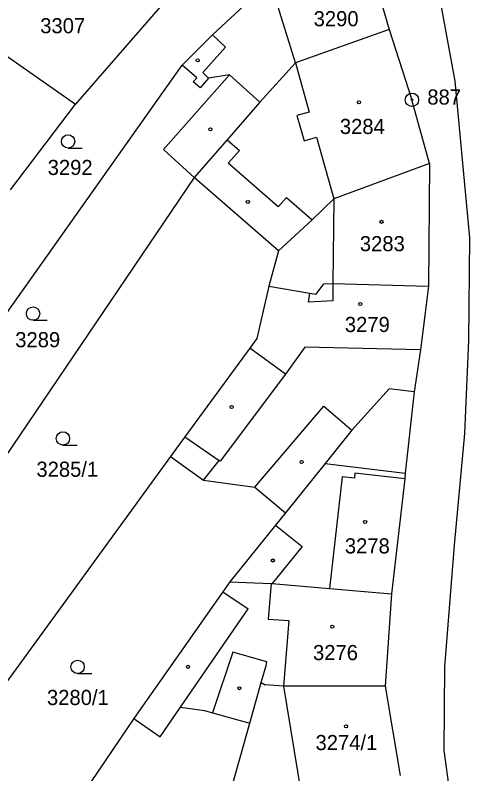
# Model space of a CAD drawing. Extents: x -755819 to -753140, y -1169796 to -1166000.
# Drawn here: x -754278.6 to -754227.5, y -1168898.9 to -1168813.6 of the extents above; entities that cross this region are included whole.
import ezdxf

# ---------------------------------------------------------------- set-up
doc = ezdxf.new("R2010")
doc.units = 0
for name, color, linetype in [('Vrstva 1', 7, 'Continuous'), ('Vrstva 17', 7, 'Continuous'), ('Vrstva 18', 7, 'Continuous'), ('Vrstva 19', 7, 'Continuous'), ('Vrstva 24', 7, 'Continuous'), ('Vrstva 25', 7, 'Continuous'), ('Vrstva 4', 7, 'Continuous')]:
    doc.layers.add(name, color=color, linetype=linetype)

msp = doc.modelspace()

# ---------------------------------------------------------------- linework, layer by layer
at = {"layer": 'Vrstva 1'}
for p, q in [((-754239.19, -1168806.09), (-754236.55, -1168815.19)), ((-754252.35, -1168811.98), (-754256.41, -1168815.77)), ((-754229.11, -1168820.98), (-754230.8, -1168811.77)), ((-754262.3, -1168812.64), (-754271.82, -1168823.57)), ((-754283.55, -1168815.37), (-754271.82, -1168823.57)), ((-754256.41, -1168815.77), (-754259.82, -1168819.18)), ((-754236.55, -1168815.19), (-754247.09, -1168818.92)), ((-754236.55, -1168815.19), (-754233.98, -1168823.08)), ((-754281.99, -1168850.46), (-754259.82, -1168819.18)), ((-754258.19, -1168820.6), (-754259.82, -1168819.18)), ((-754247.09, -1168818.92), (-754251.09, -1168823.34)), ((-754261.95, -1168828.68), (-754254.52, -1168820.29)), ((-754258.59, -1168821.05), (-754258.19, -1168820.6)), ((-754256.86, -1168820.65), (-754257.79, -1168821.75)), ((-754254.52, -1168820.29), (-754256.86, -1168820.65)), ((-754227.47, -1168838.62), (-754229.11, -1168820.98)), ((-754257.79, -1168821.75), (-754258.59, -1168821.05)), ((-754251.09, -1168823.34), (-754254.77, -1168827.6)), ((-754232.01, -1168830.24), (-754233.98, -1168823.08)), ((-754279.15, -1168833.19), (-754271.82, -1168823.57)), ((-754254.77, -1168827.6), (-754258.49, -1168831.81)), ((-754258.49, -1168831.81), (-754261.95, -1168828.68)), ((-754232.01, -1168830.24), (-754242.77, -1168834.22)), ((-754232.01, -1168830.24), (-754232.13, -1168844.03)), ((-754258.49, -1168831.81), (-754289.19, -1168877.14)), ((-754249.01, -1168840.06), (-754258.49, -1168831.81)), ((-754242.77, -1168834.22), (-754245.21, -1168836.59)), ((-754245.21, -1168836.59), (-754249.01, -1168840.06)), ((-754227.57, -1168850.17), (-754227.47, -1168838.62)), ((-754249.01, -1168840.06), (-754250.1, -1168844.03)), ((-754250.1, -1168844.03), (-754251.45, -1168849.93)), ((-754250.1, -1168844.03), (-754245.46, -1168844.82)), ((-754244.75, -1168844.94), (-754243.88, -1168843.77)), ((-754243.88, -1168843.77), (-754242.87, -1168843.73)), ((-754242.87, -1168843.73), (-754232.13, -1168844.03)), ((-754232.13, -1168844.03), (-754233.01, -1168851.2)), ((-754245.46, -1168844.82), (-754244.75, -1168844.94)), ((-754251.45, -1168849.93), (-754252.23, -1168851.01)), ((-754228.02, -1168860.62), (-754227.57, -1168850.17)), ((-754252.23, -1168851.01), (-754259.55, -1168861)), ((-754233.01, -1168851.2), (-754233.73, -1168855.91)), ((-754236.56, -1168855.6), (-754240.73, -1168860.25)), ((-754233.73, -1168855.91), (-754236.56, -1168855.6)), ((-754233.73, -1168855.91), (-754234.76, -1168865.06)), ((-754259.55, -1168861), (-754261.15, -1168863.2)), ((-754240.73, -1168860.25), (-754243.74, -1168863.99)), ((-754229.2, -1168873.17), (-754228.02, -1168860.62)), ((-754261.15, -1168863.2), (-754284.78, -1168895.66)), ((-754261.15, -1168863.2), (-754257.44, -1168865.86)), ((-754243.74, -1168863.99), (-754248.19, -1168869.52)), ((-754234.76, -1168865.06), (-754234.8, -1168865.7)), ((-754257.44, -1168865.86), (-754251.65, -1168866.66)), ((-754234.8, -1168865.7), (-754236.28, -1168878.65)), ((-754251.65, -1168866.66), (-754248.19, -1168869.52)), ((-754248.19, -1168869.52), (-754249.32, -1168870.92)), ((-754249.32, -1168870.92), (-754254.47, -1168877.31)), ((-754230.3, -1168886.85), (-754229.2, -1168873.17)), ((-754254.47, -1168877.31), (-754255.24, -1168878.41)), ((-754254.47, -1168877.31), (-754249.82, -1168877.48)), ((-754249.82, -1168877.48), (-754249.71, -1168877.49)), ((-754249.71, -1168877.49), (-754243.25, -1168878.05)), ((-754243.25, -1168878.05), (-754236.28, -1168878.65)), ((-754255.24, -1168878.41), (-754265.27, -1168892.66)), ((-754236.28, -1168878.65), (-754237, -1168889.01)), ((-754230.36, -1168896.26), (-754230.3, -1168886.85)), ((-754252.22, -1168893.2), (-754250.94, -1168888.63)), ((-754250.94, -1168888.63), (-754250.49, -1168888.86)), ((-754248.43, -1168889.01), (-754250.49, -1168888.86)), ((-754237, -1168889.01), (-754248.43, -1168889.01)), ((-754237, -1168889.01), (-754235.3, -1168899.06)), ((-754262.32, -1168894.73), (-754260.02, -1168891.4)), ((-754260.02, -1168891.4), (-754257.33, -1168891.77)), ((-754257.33, -1168891.77), (-754256.41, -1168892.03)), ((-754265.27, -1168892.66), (-754273.68, -1168905.04)), ((-754265.27, -1168892.66), (-754262.32, -1168894.73)), ((-754256.41, -1168892.03), (-754252.22, -1168893.2)), ((-754254.54, -1168901.47), (-754252.22, -1168893.2)), ((-754228.92, -1168906.77), (-754230.36, -1168896.26))]:
    msp.add_line(p, q, dxfattribs=at)
at = {"layer": 'Vrstva 24'}
for radius in [0.75, 0.1]:
    msp.add_circle((-754233.98, -1168823.08), radius, dxfattribs=at)
at = {"layer": 'Vrstva 25'}
for p, q in [((-754272.67, -1168828.51), (-754271.07, -1168828.51)), ((-754276.61, -1168847.88), (-754275.01, -1168847.88)), ((-754273.24, -1168861.92), (-754271.64, -1168861.92)), ((-754271.59, -1168887.61), (-754269.99, -1168887.61))]:
    msp.add_line(p, q, dxfattribs=at)
for centre, radius in [((-754258.08, -1168818.65), 0.175), ((-754239.94, -1168823.37), 0.175), ((-754256.66, -1168826.4), 0.175), ((-754272.67, -1168827.76), 0.75), ((-754252.44, -1168834.57), 0.175), ((-754237.41, -1168836.81), 0.175), ((-754276.61, -1168847.13), 0.75), ((-754239.8, -1168846.04), 0.175), ((-754254.27, -1168857.63), 0.175), ((-754273.24, -1168861.17), 0.75), ((-754246.4, -1168863.82), 0.175), ((-754239.24, -1168870.56), 0.175), ((-754249.63, -1168874.89), 0.175), ((-754242.94, -1168882.34), 0.175), ((-754271.59, -1168886.86), 0.75), ((-754259.18, -1168886.85), 0.175), ((-754253.39, -1168889.26), 0.175), ((-754241.4, -1168893.54), 0.175)]:
    msp.add_circle(centre, radius, dxfattribs=at)
at = {"layer": 'Vrstva 4'}
for p, q in [((-754247.09, -1168818.92), (-754249.95, -1168809.72)), ((-754256.41, -1168815.77), (-754254.94, -1168817.18)), ((-754254.94, -1168817.18), (-754257.52, -1168820.02)), ((-754247.09, -1168818.92), (-754245.53, -1168824.46)), ((-754257.52, -1168820.02), (-754256.86, -1168820.65)), ((-754254.52, -1168820.29), (-754251.09, -1168823.34)), ((-754245.53, -1168824.46), (-754246.95, -1168824.86)), ((-754246.95, -1168824.86), (-754246.1, -1168827.69)), ((-754254.77, -1168827.6), (-754253.4, -1168828.79)), ((-754246.1, -1168827.69), (-754244.73, -1168827.3)), ((-754244.73, -1168827.3), (-754242.77, -1168834.22)), ((-754253.4, -1168828.79), (-754254.64, -1168830.22)), ((-754249.02, -1168835.12), (-754254.64, -1168830.22)), ((-754249.02, -1168835.12), (-754248.1, -1168834.07)), ((-754248.1, -1168834.07), (-754245.21, -1168836.59)), ((-754242.77, -1168834.22), (-754242.87, -1168843.73)), ((-754242.87, -1168843.73), (-754242.89, -1168845.71)), ((-754245.63, -1168845.83), (-754245.46, -1168844.82)), ((-754242.89, -1168845.71), (-754245.63, -1168845.83)), ((-754248.21, -1168853.93), (-754252.23, -1168851.01)), ((-754246.05, -1168850.91), (-754248.21, -1168853.93)), ((-754233.01, -1168851.2), (-754246.05, -1168850.91)), ((-754248.21, -1168853.93), (-754255.55, -1168863.74)), ((-754251.65, -1168866.66), (-754243.9, -1168857.52)), ((-754243.9, -1168857.52), (-754240.73, -1168860.25)), ((-754259.55, -1168861), (-754255.67, -1168863.64)), ((-754257.44, -1168865.86), (-754255.67, -1168863.64)), ((-754255.55, -1168863.74), (-754255.67, -1168863.64)), ((-754243.74, -1168863.99), (-754234.76, -1168865.06)), ((-754240.4, -1168865.07), (-754240.46, -1168865.64)), ((-754234.8, -1168865.7), (-754240.4, -1168865.07)), ((-754241.83, -1168865.49), (-754243.25, -1168878.05)), ((-754240.46, -1168865.64), (-754241.83, -1168865.49)), ((-754249.32, -1168870.92), (-754246.34, -1168873.31)), ((-754246.34, -1168873.31), (-754249.71, -1168877.49)), ((-754249.82, -1168877.48), (-754250.14, -1168881.48)), ((-754255.24, -1168878.41), (-754252.4, -1168880.34)), ((-754260.02, -1168891.4), (-754252.4, -1168880.34)), ((-754250.14, -1168881.48), (-754247.84, -1168881.66)), ((-754247.84, -1168881.66), (-754248.43, -1168889.01)), ((-754254.15, -1168885.22), (-754256.41, -1168892.03)), ((-754250.29, -1168886.3), (-754254.15, -1168885.22)), ((-754250.94, -1168888.63), (-754250.4, -1168886.69)), ((-754250.4, -1168886.69), (-754250.29, -1168886.3)), ((-754248.43, -1168889.01), (-754246.46, -1168900.92))]:
    msp.add_line(p, q, dxfattribs=at)

# ---------------------------------------------------------------- texts
at = {"layer": 'Vrstva 17'}
msp.add_text('887', height=1.7, dxfattribs=at).set_placement((-754232.253, -1168823.62))
at = {"layer": 'Vrstva 18'}
for s, p in [('3307', (-754275.803, -1168815.6)), ('3292', (-754274.963, -1168831.54)), ('3289', (-754278.613, -1168850.91)), ('3285/1', (-754276.233, -1168865.48)), ('3280/1', (-754275.043, -1168891.15))]:
    msp.add_text(s, height=1.7, dxfattribs=at).set_placement(p)
at = {"layer": 'Vrstva 19'}
for s, p in [('3290', (-754245.043, -1168814.81)), ('3284', (-754242.093, -1168826.93)), ('3283', (-754239.843, -1168840.11)), ('3279', (-754241.533, -1168849.2)), ('3278', (-754241.533, -1168874.1)), ('3276', (-754245.113, -1168886.1)), ('3274/1', (-754244.833, -1168896.22))]:
    msp.add_text(s, height=1.7, dxfattribs=at).set_placement(p)

doc.saveas('drawing.dxf')
